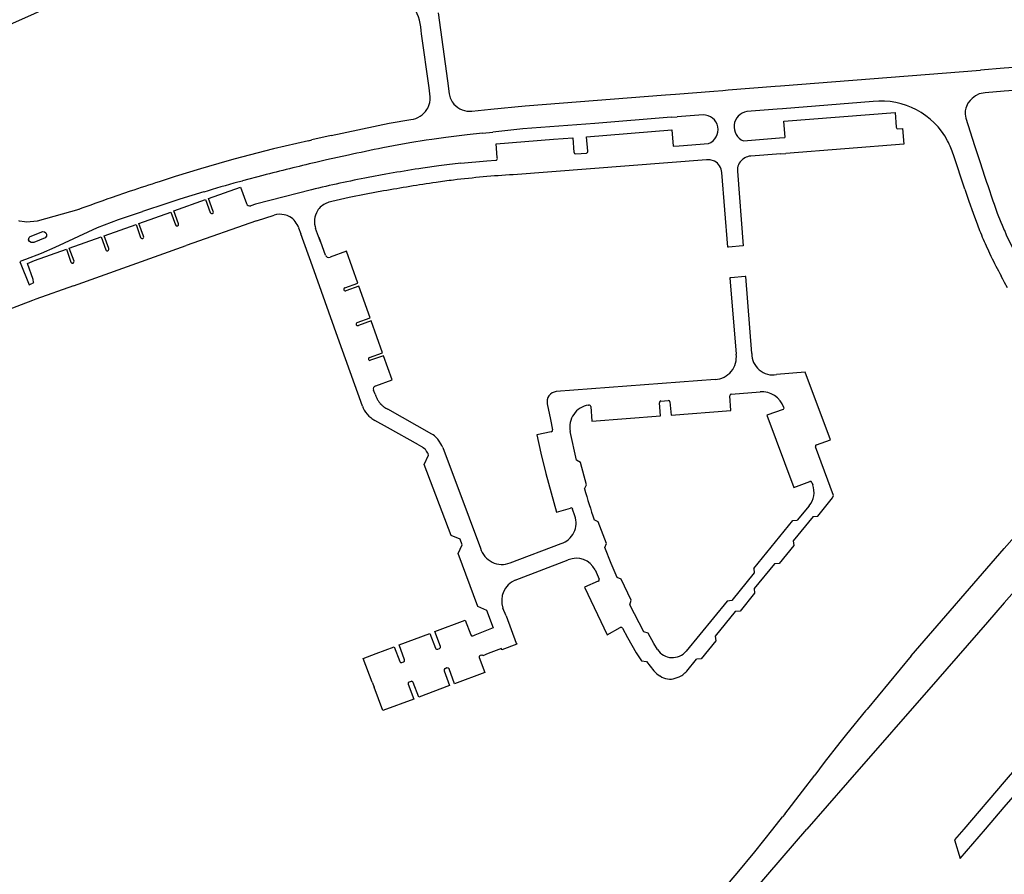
# Model space of a CAD drawing. Extents: x 148869 to 161638, y 453607 to 469810.
# Tile 973 of 1056: x 159138.19 to 159140.98, y 459870.69 to 459873.12. Entities that reach past the tile are written whole.
import ezdxf

# ---------------------------------------------------------------- set-up
doc = ezdxf.new("R2010")
doc.units = 0
doc.layers.add('LKI_V01_KANTRIJWEG', color=252, linetype='CONTINUOUS')

msp = doc.modelspace()

# ---------------------------------------------------------------- linework, layer by layer
at = {"layer": 'LKI_V01_KANTRIJWEG'}
for p, q in [((159138.4063, 459873.2116), (159138.1093, 459873.0794)), ((159138.4063, 459873.2116), (159138.1093, 459873.0794)), ((159139.3772, 459873.1355), (159139.404, 459872.9431)), ((159139.3772, 459873.1355), (159139.404, 459872.9431)), ((159139.3512, 459872.9231), (159139.3298, 459873.0762)), ((159139.3512, 459872.9231), (159139.3298, 459873.0762)), ((159141.678, 459873.0333), (159140.9831, 459872.9785)), ((159141.678, 459873.0333), (159140.9831, 459872.9785)), ((159140.3486, 459872.929), (159140.9154, 459872.9732)), ((159140.3486, 459872.929), (159140.9154, 459872.9732)), ((159140.9831, 459872.9785), (159140.9154, 459872.9732)), ((159140.9831, 459872.9785), (159140.9154, 459872.9732)), ((159139.404, 459872.9431), (159139.4087, 459872.9064)), ((159139.404, 459872.9431), (159139.4087, 459872.9064)), ((159139.3544, 459872.8978), (159139.3512, 459872.9231)), ((159139.3544, 459872.8978), (159139.3512, 459872.9231)), ((159140.0504, 459872.9055), (159140.1591, 459872.914)), ((159140.0504, 459872.9055), (159140.1591, 459872.914)), ((159140.1591, 459872.914), (159140.1842, 459872.9159)), ((159140.1591, 459872.914), (159140.1842, 459872.9159)), ((159140.1842, 459872.9159), (159140.1993, 459872.9172)), ((159140.1842, 459872.9159), (159140.1993, 459872.9172)), ((159140.1993, 459872.9172), (159140.3332, 459872.9277)), ((159140.1993, 459872.9172), (159140.3332, 459872.9277)), ((159140.3332, 459872.9277), (159140.3486, 459872.929)), ((159140.3332, 459872.9277), (159140.3486, 459872.929)), ((159141.0494, 459872.9187), (159140.9831, 459872.9132)), ((159141.0494, 459872.9187), (159140.9831, 459872.9132)), ((159140.0222, 459872.9036), (159140.0504, 459872.9055)), ((159140.0222, 459872.9036), (159140.0504, 459872.9055)), ((159140.6114, 459872.8842), (159140.3539, 459872.8636)), ((159140.6114, 459872.8842), (159140.3539, 459872.8636)), ((159139.345, 459872.862), (159139.3474, 459872.8653)), ((159139.345, 459872.862), (159139.3474, 459872.8653)), ((159139.4726, 459872.8569), (159139.5262, 459872.8625)), ((159139.4726, 459872.8569), (159139.5262, 459872.8625)), ((159140.3385, 459872.8626), (159140.2528, 459872.8559)), ((159140.3385, 459872.8626), (159140.2528, 459872.8559)), ((159140.3539, 459872.8636), (159140.3385, 459872.8626)), ((159140.3539, 459872.8636), (159140.3385, 459872.8626)), ((159140.038, 459872.8395), (159140.0547, 459872.8407)), ((159140.038, 459872.8395), (159140.0547, 459872.8407)), ((159140.1284, 459872.8465), (159140.0547, 459872.8407)), ((159140.1284, 459872.8465), (159140.0547, 459872.8407)), ((159139.5032, 459872.7947), (159139.532, 459872.7977)), ((159139.5032, 459872.7947), (159139.532, 459872.7977)), ((159139.0091, 459872.7729), (159138.9095, 459872.7496)), ((159139.0091, 459872.7729), (159138.9095, 459872.7496)), ((159139.0091, 459872.7729), (159139.0187, 459872.7752)), ((159139.0091, 459872.7729), (159139.0187, 459872.7752)), ((159139.0735, 459872.7878), (159139.0187, 459872.7752)), ((159139.0735, 459872.7878), (159139.0187, 459872.7752)), ((159139.3434, 459872.7748), (159139.2967, 459872.767)), ((159139.3434, 459872.7748), (159139.2967, 459872.767)), ((159139.3587, 459872.7768), (159139.3434, 459872.7748)), ((159139.3587, 459872.7768), (159139.3434, 459872.7748)), ((159139.3984, 459872.782), (159139.3587, 459872.7768)), ((159139.3984, 459872.782), (159139.3587, 459872.7768)), ((159139.4137, 459872.7839), (159139.3984, 459872.782)), ((159139.4137, 459872.7839), (159139.3984, 459872.782)), ((159140.2433, 459872.7724), (159140.3451, 459872.7807)), ((159140.2433, 459872.7724), (159140.3451, 459872.7807)), ((159140.3451, 459872.7807), (159140.3604, 459872.7817)), ((159140.3451, 459872.7807), (159140.3604, 459872.7817)), ((159138.9095, 459872.7496), (159138.841, 459872.7322)), ((159138.9095, 459872.7496), (159138.841, 459872.7322)), ((159139.2502, 459872.7585), (159139.2204, 459872.7526)), ((159139.2502, 459872.7585), (159139.2204, 459872.7526)), ((159139.2967, 459872.767), (159139.2502, 459872.7585)), ((159139.2967, 459872.767), (159139.2502, 459872.7585)), ((159140.0441, 459872.7573), (159140.0605, 459872.7586)), ((159140.0441, 459872.7573), (159140.0605, 459872.7586)), ((159140.0605, 459872.7586), (159140.1441, 459872.765)), ((159140.0605, 459872.7586), (159140.1441, 459872.765)), ((159140.8987, 459872.759), (159140.9133, 459872.7141)), ((159140.8987, 459872.759), (159140.9133, 459872.7141)), ((159138.7777, 459872.7149), (159138.7025, 459872.6928)), ((159138.7777, 459872.7149), (159138.7025, 459872.6928)), ((159138.801, 459872.7215), (159138.7777, 459872.7149)), ((159138.801, 459872.7215), (159138.7777, 459872.7149)), ((159138.841, 459872.7322), (159138.801, 459872.7215)), ((159138.841, 459872.7322), (159138.801, 459872.7215)), ((159139.06, 459872.7184), (159139.0304, 459872.7115)), ((159139.06, 459872.7184), (159139.0304, 459872.7115)), ((159139.1223, 459872.7321), (159139.06, 459872.7184)), ((159139.1223, 459872.7321), (159139.06, 459872.7184)), ((159139.4413, 459872.7089), (159139.5152, 459872.7159)), ((159139.4413, 459872.7089), (159139.5152, 459872.7159)), ((159139.5152, 459872.7159), (159139.5407, 459872.7178)), ((159139.5152, 459872.7159), (159139.5407, 459872.7178)), ((159139.5451, 459872.7224), (159139.5449, 459872.7254)), ((159139.5451, 459872.7224), (159139.5449, 459872.7254)), ((159139.7676, 459872.7357), (159139.7975, 459872.7378)), ((159139.7676, 459872.7357), (159139.7975, 459872.7378)), ((159140.3487, 459872.7358), (159140.2638, 459872.7292)), ((159140.3487, 459872.7358), (159140.2638, 459872.7292)), ((159140.3487, 459872.7358), (159140.3636, 459872.7371)), ((159140.3487, 459872.7358), (159140.3636, 459872.7371)), ((159140.871, 459872.6356), (159140.8386, 459872.7327)), ((159140.871, 459872.6356), (159140.8386, 459872.7327)), ((159140.9133, 459872.7141), (159140.9282, 459872.6693)), ((159140.9133, 459872.7141), (159140.9282, 459872.6693)), ((159138.7025, 459872.6928), (159138.6313, 459872.671)), ((159138.7025, 459872.6928), (159138.6313, 459872.671)), ((159139.3226, 459872.6935), (159139.3116, 459872.6919)), ((159139.3226, 459872.6935), (159139.3116, 459872.6919)), ((159139.3337, 459872.6951), (159139.3226, 459872.6935)), ((159139.3337, 459872.6951), (159139.3226, 459872.6935)), ((159139.3792, 459872.7015), (159139.3337, 459872.6951)), ((159139.3792, 459872.7015), (159139.3337, 459872.6951)), ((159139.4021, 459872.7046), (159139.3792, 459872.7015)), ((159139.4021, 459872.7046), (159139.3792, 459872.7015)), ((159139.4413, 459872.7089), (159139.4021, 459872.7046)), ((159139.4413, 459872.7089), (159139.4021, 459872.7046)), ((159140.2258, 459872.6868), (159140.2423, 459872.4748)), ((159140.2258, 459872.6868), (159140.2423, 459872.4748)), ((159138.6313, 459872.671), (159138.5859, 459872.6566)), ((159138.6313, 459872.671), (159138.5859, 459872.6566)), ((159138.8091, 459872.6559), (159138.8222, 459872.6595)), ((159138.8091, 459872.6559), (159138.8222, 459872.6595)), ((159138.8798, 459872.6746), (159138.8222, 459872.6595)), ((159138.8798, 459872.6746), (159138.8222, 459872.6595)), ((159139.2286, 459872.678), (159139.1788, 459872.6688)), ((159139.2286, 459872.678), (159139.1788, 459872.6688)), ((159140.1984, 459872.4712), (159140.1815, 459872.683)), ((159140.1984, 459872.4712), (159140.1815, 459872.683)), ((159140.9282, 459872.6693), (159140.9301, 459872.6637)), ((159140.9282, 459872.6693), (159140.9301, 459872.6637)), ((159138.5036, 459872.6295), (159138.449, 459872.6108)), ((159138.5036, 459872.6295), (159138.449, 459872.6108)), ((159138.8162, 459872.6412), (159138.8329, 459872.5944)), ((159138.8162, 459872.6412), (159138.8329, 459872.5944)), ((159139.2223, 459872.6305), (159139.1732, 459872.6214)), ((159139.2223, 459872.6305), (159139.1732, 459872.6214)), ((159140.871, 459872.6356), (159140.8824, 459872.6013)), ((159140.871, 459872.6356), (159140.8824, 459872.6013)), ((159138.6445, 459872.6069), (159138.607, 459872.595)), ((159138.6445, 459872.6069), (159138.607, 459872.595)), ((159138.627, 459872.5737), (159138.7174, 459872.6059)), ((159138.627, 459872.5737), (159138.7174, 459872.6059)), ((159138.7121, 459872.6275), (159138.6445, 459872.6069)), ((159138.7121, 459872.6275), (159138.6445, 459872.6069)), ((159138.7174, 459872.6059), (159138.7307, 459872.5692)), ((159138.7174, 459872.6059), (159138.7307, 459872.5692)), ((159139.1244, 459872.6114), (159139.0752, 459872.6009)), ((159139.1244, 459872.6114), (159139.0752, 459872.6009)), ((159139.1732, 459872.6214), (159139.1244, 459872.6114)), ((159139.1732, 459872.6214), (159139.1244, 459872.6114)), ((159140.8824, 459872.6013), (159140.8944, 459872.5671)), ((159140.8824, 459872.6013), (159140.8944, 459872.5671)), ((159138.47, 459872.5492), (159138.5383, 459872.5725)), ((159138.47, 459872.5492), (159138.5383, 459872.5725)), ((159138.607, 459872.595), (159138.5383, 459872.5725)), ((159138.607, 459872.595), (159138.5383, 459872.5725)), ((159138.6402, 459872.5371), (159138.627, 459872.5737)), ((159138.6402, 459872.5371), (159138.627, 459872.5737)), ((159140.9539, 459872.5934), (159140.9633, 459872.5677)), ((159140.9539, 459872.5934), (159140.9633, 459872.5677)), ((159138.8619, 459872.5458), (159138.6624, 459872.4752)), ((159138.8619, 459872.5458), (159138.6624, 459872.4752)), ((159138.8619, 459872.5458), (159138.9119, 459872.5616)), ((159138.8619, 459872.5458), (159138.9119, 459872.5616)), ((159140.8944, 459872.5671), (159140.9066, 459872.5342)), ((159140.8944, 459872.5671), (159140.9066, 459872.5342)), ((159140.9633, 459872.5677), (159140.9731, 459872.5422)), ((159140.9633, 459872.5677), (159140.9731, 459872.5422)), ((159138.4295, 459872.5034), (159138.52, 459872.5356)), ((159138.4295, 459872.5034), (159138.52, 459872.5356)), ((159138.52, 459872.5356), (159138.5331, 459872.4987)), ((159138.52, 459872.5356), (159138.5331, 459872.4987)), ((159138.9813, 459872.5256), (159138.9873, 459872.5087)), ((159138.9813, 459872.5256), (159138.9873, 459872.5087)), ((159139.043, 459872.4856), (159139.0295, 459872.5236)), ((159139.043, 459872.4856), (159139.0295, 459872.5236)), ((159140.9066, 459872.5342), (159140.9129, 459872.5184)), ((159140.9066, 459872.5342), (159140.9129, 459872.5184)), ((159140.9731, 459872.5422), (159140.9769, 459872.533)), ((159140.9731, 459872.5422), (159140.9769, 459872.533)), ((159140.9769, 459872.533), (159140.9831, 459872.5188)), ((159140.9769, 459872.533), (159140.9831, 459872.5188)), ((159138.4426, 459872.4667), (159138.4295, 459872.5034)), ((159138.4426, 459872.4667), (159138.4295, 459872.5034)), ((159139.0205, 459872.4173), (159138.9873, 459872.5087)), ((159139.0205, 459872.4173), (159138.9873, 459872.5087)), ((159139.0575, 459872.4485), (159139.0399, 459872.4979)), ((159139.0575, 459872.4485), (159139.0399, 459872.4979)), ((159138.3423, 459872.3612), (159138.6624, 459872.4752)), ((159138.3423, 459872.3612), (159138.6624, 459872.4752)), ((159140.2003, 459872.4714), (159140.1984, 459872.4712)), ((159140.2003, 459872.4714), (159140.1984, 459872.4712)), ((159140.2409, 459872.4747), (159140.2003, 459872.4714)), ((159140.2409, 459872.4747), (159140.2003, 459872.4714)), ((159140.2423, 459872.4748), (159140.2409, 459872.4747)), ((159140.2423, 459872.4748), (159140.2409, 459872.4747)), ((159140.934, 459872.4686), (159140.9449, 459872.445)), ((159140.934, 459872.4686), (159140.9449, 459872.445)), ((159138.1916, 459872.4278), (159138.2167, 459872.3644)), ((159138.1916, 459872.4278), (159138.2167, 459872.3644)), ((159139.0929, 459872.2142), (159139.0205, 459872.4173)), ((159139.0929, 459872.2142), (159139.0205, 459872.4173)), ((159140.2071, 459872.3843), (159140.2048, 459872.3841)), ((159140.2071, 459872.3843), (159140.2048, 459872.3841)), ((159140.2048, 459872.3841), (159140.2223, 459872.1677)), ((159140.2048, 459872.3841), (159140.2223, 459872.1677)), ((159140.2478, 459872.3875), (159140.2071, 459872.3843)), ((159140.2478, 459872.3875), (159140.2071, 459872.3843)), ((159140.2494, 459872.3876), (159140.2478, 459872.3875)), ((159140.2494, 459872.3876), (159140.2478, 459872.3875)), ((159140.2665, 459872.1692), (159140.2494, 459872.3876)), ((159140.2665, 459872.1692), (159140.2494, 459872.3876)), ((159140.9737, 459872.3896), (159140.9782, 459872.381)), ((159140.9737, 459872.3896), (159140.9782, 459872.381)), ((159140.9782, 459872.381), (159140.9831, 459872.3718)), ((159140.9782, 459872.381), (159140.9831, 459872.3718)), ((159138.2167, 459872.3644), (159138.2223, 459872.3666)), ((159138.2167, 459872.3644), (159138.2223, 459872.3666)), ((159138.2223, 459872.3666), (159138.2274, 459872.3685)), ((159138.2223, 459872.3666), (159138.2274, 459872.3685)), ((159138.229, 459872.3719), (159138.2274, 459872.3685)), ((159138.229, 459872.3719), (159138.2274, 459872.3685)), ((159138.3423, 459872.3612), (159138.2361, 459872.3233)), ((159138.3423, 459872.3612), (159138.2361, 459872.3233)), ((159140.9831, 459872.3718), (159140.9911, 459872.3569)), ((159140.9831, 459872.3718), (159140.9911, 459872.3569)), ((159138.2361, 459872.3233), (159138.2262, 459872.32)), ((159138.2361, 459872.3233), (159138.2262, 459872.32)), ((159139.1621, 459872.0194), (159139.0929, 459872.2142)), ((159139.1621, 459872.0194), (159139.0929, 459872.2142)), ((159140.1628, 459872.0957), (159139.712, 459872.061)), ((159140.1628, 459872.0957), (159139.712, 459872.061)), ((159139.1981, 459872.0536), (159139.1938, 459872.0649)), ((159139.1981, 459872.0536), (159139.1938, 459872.0649)), ((159139.1981, 459872.0536), (159139.2001, 459872.0477)), ((159139.1981, 459872.0536), (159139.2001, 459872.0477)), ((159139.2001, 459872.0477), (159139.2028, 459872.0421)), ((159139.2001, 459872.0477), (159139.2028, 459872.0421)), ((159140.2085, 459872.0542), (159140.2902, 459872.0607)), ((159140.2085, 459872.0542), (159140.2902, 459872.0607)), ((159139.1621, 459872.0194), (159139.1645, 459872.0137)), ((159139.1621, 459872.0194), (159139.1645, 459872.0137)), ((159139.1645, 459872.0137), (159139.1675, 459872.0083)), ((159139.1645, 459872.0137), (159139.1675, 459872.0083)), ((159139.2126, 459872.0277), (159139.2159, 459872.0243)), ((159139.2126, 459872.0277), (159139.2159, 459872.0243)), ((159139.2232, 459872.0181), (159139.2287, 459872.0143)), ((159139.2232, 459872.0181), (159139.2287, 459872.0143)), ((159139.2287, 459872.0143), (159139.2345, 459872.0109)), ((159139.2287, 459872.0143), (159139.2345, 459872.0109)), ((159139.6865, 459872.0261), (159139.6956, 459871.9816)), ((159139.6865, 459872.0261), (159139.6956, 459871.9816)), ((159139.8031, 459872.0229), (159139.8048, 459872.023)), ((159139.8031, 459872.0229), (159139.8048, 459872.023)), ((159140.0089, 459872.0344), (159140.0298, 459872.036)), ((159140.0089, 459872.0344), (159140.0298, 459872.036)), ((159139.1675, 459872.0083), (159139.1713, 459872.0025)), ((159139.1675, 459872.0083), (159139.1713, 459872.0025)), ((159139.1713, 459872.0025), (159139.1756, 459871.9971)), ((159139.1713, 459872.0025), (159139.1756, 459871.9971)), ((159139.1756, 459871.9971), (159139.1806, 459871.9918)), ((159139.1756, 459871.9971), (159139.1806, 459871.9918)), ((159139.1806, 459871.9918), (159139.1857, 459871.9873)), ((159139.1806, 459871.9918), (159139.1857, 459871.9873)), ((159139.3588, 459871.9405), (159139.2345, 459872.0109)), ((159139.3588, 459871.9405), (159139.2345, 459872.0109)), ((159139.1915, 459871.983), (159139.1978, 459871.9792)), ((159139.1915, 459871.983), (159139.1978, 459871.9792)), ((159139.233, 459871.9592), (159139.1978, 459871.9792)), ((159139.233, 459871.9592), (159139.1978, 459871.9792)), ((159139.3212, 459871.9096), (159139.233, 459871.9592)), ((159139.3212, 459871.9096), (159139.233, 459871.9592)), ((159139.6956, 459871.9816), (159139.7017, 459871.9522)), ((159139.6956, 459871.9816), (159139.7017, 459871.9522)), ((159139.3627, 459871.938), (159139.3588, 459871.9405)), ((159139.3627, 459871.938), (159139.3588, 459871.9405)), ((159139.3664, 459871.9352), (159139.3627, 459871.938)), ((159139.3664, 459871.9352), (159139.3627, 459871.938)), ((159139.3727, 459871.9295), (159139.3664, 459871.9352)), ((159139.3727, 459871.9295), (159139.3664, 459871.9352)), ((159139.3212, 459871.9096), (159139.3314, 459871.904)), ((159139.3212, 459871.9096), (159139.3314, 459871.904)), ((159139.3349, 459871.9017), (159139.3314, 459871.904)), ((159139.3349, 459871.9017), (159139.3314, 459871.904)), ((159139.3762, 459871.9258), (159139.3727, 459871.9295)), ((159139.3762, 459871.9258), (159139.3727, 459871.9295)), ((159139.38, 459871.9209), (159139.3762, 459871.9258)), ((159139.38, 459871.9209), (159139.3762, 459871.9258)), ((159139.385, 459871.9131), (159139.38, 459871.9209)), ((159139.385, 459871.9131), (159139.38, 459871.9209)), ((159139.3878, 459871.9077), (159139.385, 459871.9131)), ((159139.3878, 459871.9077), (159139.385, 459871.9131)), ((159139.3901, 459871.9021), (159139.3878, 459871.9077)), ((159139.3901, 459871.9021), (159139.3878, 459871.9077)), ((159139.3901, 459871.9021), (159139.4652, 459871.703)), ((159139.3901, 459871.9021), (159139.4652, 459871.703)), ((159139.3383, 459871.899), (159139.3349, 459871.9017)), ((159139.3383, 459871.899), (159139.3349, 459871.9017)), ((159139.3409, 459871.8964), (159139.3383, 459871.899)), ((159139.3409, 459871.8964), (159139.3383, 459871.899)), ((159139.3433, 459871.8935), (159139.3409, 459871.8964)), ((159139.3433, 459871.8935), (159139.3409, 459871.8964)), ((159139.3433, 459871.8935), (159139.3439, 459871.8925)), ((159139.3433, 459871.8935), (159139.3439, 459871.8925)), ((159139.3473, 459871.8867), (159139.3439, 459871.8925)), ((159139.3473, 459871.8867), (159139.3439, 459871.8925)), ((159139.3473, 459871.8867), (159139.3485, 459871.8841)), ((159139.3473, 459871.8867), (159139.3485, 459871.8841)), ((159139.3496, 459871.8811), (159139.3485, 459871.8841)), ((159139.3496, 459871.8811), (159139.3485, 459871.8841)), ((159140.4375, 459871.8031), (159140.44, 459871.7966)), ((159140.4375, 459871.8031), (159140.44, 459871.7966)), ((159140.4293, 459871.7368), (159140.3958, 459871.6961)), ((159140.4293, 459871.7368), (159140.3958, 459871.6961)), ((159139.7646, 459871.7085), (159139.7586, 459871.7277)), ((159139.7646, 459871.7085), (159139.7586, 459871.7277)), ((159140.4407, 459871.7068), (159140.3843, 459871.6377)), ((159140.4407, 459871.7068), (159140.3843, 459871.6377)), ((159140.4407, 459871.7068), (159140.4542, 459871.708)), ((159140.4407, 459871.7068), (159140.4542, 459871.708)), ((159139.4652, 459871.703), (159139.4973, 459871.6166)), ((159139.4652, 459871.703), (159139.4973, 459871.6166)), ((159139.5813, 459871.5752), (159139.7262, 459871.6299)), ((159139.5813, 459871.5752), (159139.7262, 459871.6299)), ((159139.4897, 459871.4512), (159139.4334, 459871.6013)), ((159139.4897, 459871.4512), (159139.4334, 459871.6013)), ((159140.7187, 459871.311), (159140.9831, 459871.6156)), ((159140.7187, 459871.311), (159140.9831, 459871.6156)), ((159139.5952, 459871.5265), (159139.7461, 459871.5836)), ((159139.5952, 459871.5265), (159139.7461, 459871.5836)), ((159139.8224, 459871.5553), (159139.8337, 459871.529)), ((159139.8224, 459871.5553), (159139.8337, 459871.529)), ((159141.0638, 459871.554), (159140.9831, 459871.4615)), ((159141.0638, 459871.554), (159140.9831, 459871.4615)), ((159140.1969, 459871.4667), (159140.0808, 459871.3247)), ((159140.1969, 459871.4667), (159140.0808, 459871.3247)), ((159140.9831, 459871.4615), (159140.9356, 459871.4073)), ((159140.9831, 459871.4615), (159140.9356, 459871.4073)), ((159139.5155, 459871.4398), (159139.4897, 459871.4512)), ((159139.5155, 459871.4398), (159139.4897, 459871.4512)), ((159139.5342, 459871.3901), (159139.5155, 459871.4398)), ((159139.5342, 459871.3901), (159139.5155, 459871.4398)), ((159139.5696, 459871.4245), (159139.5607, 459871.447)), ((159139.5696, 459871.4245), (159139.5607, 459871.447)), ((159139.5696, 459871.4245), (159139.5987, 459871.3477)), ((159139.5696, 459871.4245), (159139.5987, 459871.3477)), ((159139.3837, 459871.3383), (159139.3676, 459871.3805)), ((159139.3837, 459871.3383), (159139.3676, 459871.3805)), ((159139.4819, 459871.3708), (159139.4963, 459871.3768)), ((159139.4819, 459871.3708), (159139.4963, 459871.3768)), ((159139.4963, 459871.3768), (159139.5337, 459871.3914)), ((159139.4963, 459871.3768), (159139.5337, 459871.3914)), ((159139.4754, 459871.368), (159139.4778, 459871.3689)), ((159139.4754, 459871.368), (159139.4778, 459871.3689)), ((159139.4778, 459871.3689), (159139.4819, 459871.3708)), ((159139.4778, 459871.3689), (159139.4819, 459871.3708)), ((159139.5998, 459871.3447), (159139.5575, 459871.3285)), ((159139.5998, 459871.3447), (159139.5575, 459871.3285)), ((159139.5987, 459871.3477), (159139.5998, 459871.3447)), ((159139.5987, 459871.3477), (159139.5998, 459871.3447)), ((159139.2819, 459871.3001), (159139.2661, 459871.3422)), ((159139.2819, 459871.3001), (159139.2661, 459871.3422)), ((159139.3758, 459871.3307), (159139.3809, 459871.3324)), ((159139.3758, 459871.3307), (159139.3809, 459871.3324)), ((159139.5189, 459871.3175), (159139.5041, 459871.3118)), ((159139.5189, 459871.3175), (159139.5041, 459871.3118)), ((159139.5563, 459871.3319), (159139.5189, 459871.3175)), ((159139.5563, 459871.3319), (159139.5189, 459871.3175)), ((159139.5575, 459871.3285), (159139.5563, 459871.3319)), ((159139.5575, 459871.3285), (159139.5563, 459871.3319)), ((159139.274, 459871.2925), (159139.2789, 459871.2942)), ((159139.274, 459871.2925), (159139.2789, 459871.2942)), ((159139.4938, 459871.3065), (159139.5096, 459871.2642)), ((159139.4938, 459871.3065), (159139.5096, 459871.2642)), ((159139.4991, 459871.3134), (159139.4964, 459871.3123)), ((159139.4991, 459871.3134), (159139.4964, 459871.3123)), ((159139.5034, 459871.3136), (159139.4995, 459871.312)), ((159139.5034, 459871.3136), (159139.4995, 459871.312)), ((159139.5034, 459871.3136), (159139.5041, 459871.3118)), ((159139.5034, 459871.3136), (159139.5041, 459871.3118)), ((159140.0825, 459871.2682), (159140.11, 459871.3018)), ((159140.0825, 459871.2682), (159140.11, 459871.3018)), ((159140.7187, 459871.311), (159140.6563, 459871.2358)), ((159140.7187, 459871.311), (159140.6563, 459871.2358)), ((159139.402, 459871.277), (159139.3968, 459871.2749)), ((159139.402, 459871.277), (159139.3968, 459871.2749)), ((159139.1895, 459871.237), (159139.1952, 459871.222)), ((159139.1895, 459871.237), (159139.1952, 459871.222)), ((159139.3003, 459871.2388), (159139.2949, 459871.2368)), ((159139.3003, 459871.2388), (159139.2949, 459871.2368)), ((159140.0059, 459871.2547), (159140.0067, 459871.2542)), ((159140.0059, 459871.2547), (159140.0067, 459871.2542)), ((159140.0497, 459871.2478), (159140.0576, 459871.2506)), ((159140.0497, 459871.2478), (159140.0576, 459871.2506)), ((159140.6563, 459871.2358), (159140.5941, 459871.1604)), ((159140.6563, 459871.2358), (159140.5941, 459871.1604)), ((159140.5897, 459871.155), (159140.5356, 459871.0889)), ((159140.5897, 459871.155), (159140.5356, 459871.0889)), ((159140.5941, 459871.1604), (159140.5897, 459871.155)), ((159140.5941, 459871.1604), (159140.5897, 459871.155)), ((159141.1494, 459871.1486), (159140.9831, 459870.9538)), ((159141.1494, 459871.1486), (159140.9831, 459870.9538)), ((159140.5166, 459871.065), (159140.4725, 459871.0085)), ((159140.5166, 459871.065), (159140.4725, 459871.0085)), ((159140.5356, 459871.0889), (159140.5166, 459871.065)), ((159140.5356, 459871.0889), (159140.5166, 459871.065)), ((159140.9831, 459870.8821), (159141.1474, 459871.0736)), ((159140.9831, 459870.8821), (159141.1474, 459871.0736)), ((159140.4725, 459871.0085), (159140.4454, 459870.9732)), ((159140.4725, 459871.0085), (159140.4454, 459870.9732)), ((159140.4106, 459870.9274), (159140.4454, 459870.9732)), ((159140.4106, 459870.9274), (159140.4454, 459870.9732)), ((159140.5381, 459870.9521), (159140.423, 459870.8195)), ((159140.5381, 459870.9521), (159140.423, 459870.8195)), ((159140.9831, 459870.9538), (159140.8683, 459870.8195)), ((159140.9831, 459870.9538), (159140.8683, 459870.8195)), ((159140.3605, 459870.8624), (159140.4106, 459870.9274)), ((159140.3605, 459870.8624), (159140.4106, 459870.9274)), ((159140.9293, 459870.8195), (159140.9831, 459870.8821)), ((159140.9293, 459870.8195), (159140.9831, 459870.8821)), ((159140.3267, 459870.8195), (159140.3543, 459870.8545)), ((159140.3267, 459870.8195), (159140.3543, 459870.8545)), ((159140.3605, 459870.8624), (159140.3543, 459870.8545)), ((159140.3605, 459870.8624), (159140.3543, 459870.8545)), ((159140.8683, 459870.8195), (159140.842, 459870.7892)), ((159140.8683, 459870.8195), (159140.842, 459870.7892)), ((159140.8578, 459870.7361), (159140.9293, 459870.8195)), ((159140.8578, 459870.7361), (159140.9293, 459870.8195)), ((159140.842, 459870.7892), (159140.8578, 459870.7361)), ((159140.842, 459870.7892), (159140.8578, 459870.7361))]:
    msp.add_line(p, q, dxfattribs=at)
for points in [[(159140.9831, 459872.9132), (159140.9288, 459872.9087), (159140.9121, 459872.9059), (159140.9017, 459872.9007), (159140.8923, 459872.8931), (159140.8861, 459872.8867), (159140.8799, 459872.8791), (159140.874, 459872.8654), (159140.8723, 459872.8578), (159140.8722, 459872.8482), (159140.8735, 459872.8367), (159140.8987, 459872.759)], [(159140.9831, 459872.9132), (159140.9288, 459872.9087), (159140.9121, 459872.9059), (159140.9017, 459872.9007), (159140.8923, 459872.8931), (159140.8861, 459872.8867), (159140.8799, 459872.8791), (159140.874, 459872.8654), (159140.8723, 459872.8578), (159140.8722, 459872.8482), (159140.8735, 459872.8367), (159140.8987, 459872.759)], [(159139.5262, 459872.8625), (159139.6243, 459872.8721), (159140.0222, 459872.9036)], [(159139.5262, 459872.8625), (159139.6243, 459872.8721), (159140.0222, 459872.9036)], [(159140.3614, 459872.7819), (159140.3579, 459872.828), (159140.6731, 459872.853), (159140.6761, 459872.8111)], [(159140.3614, 459872.7819), (159140.3579, 459872.828), (159140.6731, 459872.853), (159140.6761, 459872.8111)], [(159139.0735, 459872.7878), (159139.238, 459872.8224), (159139.2998, 459872.8331)], [(159139.0735, 459872.7878), (159139.238, 459872.8224), (159139.2998, 459872.8331)], [(159140.038, 459872.8395), (159139.8216, 459872.8222), (159139.617, 459872.8065), (159139.532, 459872.7977)], [(159140.038, 459872.8395), (159139.8216, 459872.8222), (159139.617, 459872.8065), (159139.532, 459872.7977)], [(159139.8016, 459872.743), (159139.7982, 459872.7844), (159140.0404, 459872.8038), (159140.0441, 459872.7573)], [(159139.8016, 459872.743), (159139.7982, 459872.7844), (159140.0404, 459872.8038), (159140.0441, 459872.7573)], [(159140.6811, 459872.807), (159140.6939, 459872.808), (159140.6976, 459872.7635), (159140.3636, 459872.7371)], [(159140.6811, 459872.807), (159140.6939, 459872.808), (159140.6976, 459872.7635), (159140.3636, 459872.7371)], [(159139.5032, 459872.7947), (159139.4598, 459872.7898), (159139.4137, 459872.7839)], [(159139.5032, 459872.7947), (159139.4598, 459872.7898), (159139.4137, 459872.7839)], [(159139.5449, 459872.7254), (159139.5412, 459872.7643), (159139.7042, 459872.7775), (159139.7592, 459872.7815), (159139.7624, 459872.7395)], [(159139.5449, 459872.7254), (159139.5412, 459872.7643), (159139.7042, 459872.7775), (159139.7592, 459872.7815), (159139.7624, 459872.7395)], [(159140.161, 459872.7148), (159140.149, 459872.7189), (159140.138, 459872.7192), (159139.5896, 459872.6765)], [(159140.161, 459872.7148), (159140.149, 459872.7189), (159140.138, 459872.7192), (159139.5896, 459872.6765)], [(159138.7391, 459872.5723), (159138.7257, 459872.6089), (159138.8162, 459872.6412)], [(159138.7391, 459872.5723), (159138.7257, 459872.6089), (159138.8162, 459872.6412)], [(159139.0179, 459872.6339), (159138.8993, 459872.6037), (159138.8585, 459872.5925), (159138.8454, 459872.5882)], [(159139.0179, 459872.6339), (159138.8993, 459872.6037), (159138.8585, 459872.5925), (159138.8454, 459872.5882)], [(159138.3573, 459872.5781), (159138.2393, 459872.5449), (159138.2102, 459872.5421), (159138.2034, 459872.5428)], [(159138.3573, 459872.5781), (159138.2393, 459872.5449), (159138.2102, 459872.5421), (159138.2034, 459872.5428)], [(159138.2034, 459872.5428), (159138.1898, 459872.5445), (159138.1879, 459872.5453)], [(159138.2034, 459872.5428), (159138.1898, 459872.5445), (159138.1879, 459872.5453)], [(159138.2077, 459872.4371), (159138.2522, 459872.4539), (159138.2907, 459872.4705), (159138.4103, 459872.5267), (159138.47, 459872.5492)], [(159138.2077, 459872.4371), (159138.2522, 459872.4539), (159138.2907, 459872.4705), (159138.4103, 459872.5267), (159138.47, 459872.5492)], [(159138.5415, 459872.5019), (159138.5283, 459872.5385), (159138.6187, 459872.5707), (159138.6318, 459872.5339)], [(159138.5415, 459872.5019), (159138.5283, 459872.5385), (159138.6187, 459872.5707), (159138.6318, 459872.5339)], [(159138.2299, 459872.4842), (159138.2227, 459872.484), (159138.2174, 459872.487), (159138.2153, 459872.492), (159138.2166, 459872.4979), (159138.2196, 459872.5016), (159138.2557, 459872.5154), (159138.2601, 459872.5141), (159138.2638, 459872.5114), (159138.266, 459872.5079), (159138.2659, 459872.502), (159138.2627, 459872.4977), (159138.2299, 459872.4842)], [(159138.2299, 459872.4842), (159138.2227, 459872.484), (159138.2174, 459872.487), (159138.2153, 459872.492), (159138.2166, 459872.4979), (159138.2196, 459872.5016), (159138.2557, 459872.5154), (159138.2601, 459872.5141), (159138.2638, 459872.5114), (159138.266, 459872.5079), (159138.2659, 459872.502), (159138.2627, 459872.4977), (159138.2299, 459872.4842)], [(159138.3441, 459872.4314), (159138.3307, 459872.4681), (159138.4211, 459872.5005), (159138.4342, 459872.4636)], [(159138.3441, 459872.4314), (159138.3307, 459872.4681), (159138.4211, 459872.5005), (159138.4342, 459872.4636)], [(159138.232, 459872.4329), (159138.3224, 459872.4652), (159138.3355, 459872.4284)], [(159138.232, 459872.4329), (159138.3224, 459872.4652), (159138.3355, 459872.4284)], [(159138.1916, 459872.4278), (159138.1924, 459872.4302), (159138.1941, 459872.432), (159138.2077, 459872.4371)], [(159138.1916, 459872.4278), (159138.1924, 459872.4302), (159138.1941, 459872.432), (159138.2077, 459872.4371)], [(159138.229, 459872.3719), (159138.2284, 459872.3788), (159138.2121, 459872.4246), (159138.232, 459872.4329)], [(159138.229, 459872.3719), (159138.2284, 459872.3788), (159138.2121, 459872.4246), (159138.232, 459872.4329)], [(159139.1124, 459872.3557), (159139.1491, 459872.3688), (159139.1166, 459872.4592), (159139.0704, 459872.4425)], [(159139.1124, 459872.3557), (159139.1491, 459872.3688), (159139.1166, 459872.4592), (159139.0704, 459872.4425)], [(159139.1471, 459872.2568), (159139.1844, 459872.2701), (159139.152, 459872.3605), (159139.1153, 459872.3472)], [(159139.1471, 459872.2568), (159139.1844, 459872.2701), (159139.152, 459872.3605), (159139.1153, 459872.3472)], [(159138.2262, 459872.32), (159138.1493, 459872.2906), (159137.6416, 459872.0931)], [(159138.2262, 459872.32), (159138.1493, 459872.2906), (159137.6416, 459872.0931)], [(159139.1826, 459872.1582), (159139.2194, 459872.1714), (159139.1872, 459872.2619), (159139.1507, 459872.2487)], [(159139.1826, 459872.1582), (159139.2194, 459872.1714), (159139.1872, 459872.2619), (159139.1507, 459872.2487)], [(159139.1998, 459872.0777), (159139.2467, 459872.0948), (159139.2224, 459872.163), (159139.1855, 459872.1499)], [(159139.1998, 459872.0777), (159139.2467, 459872.0948), (159139.2224, 459872.163), (159139.1855, 459872.1499)], [(159140.4504, 459871.9101), (159140.4896, 459871.9245), (159140.4183, 459872.1159), (159140.3373, 459872.1093)], [(159140.4504, 459871.9101), (159140.4896, 459871.9245), (159140.4183, 459872.1159), (159140.3373, 459872.1093)], [(159140.0346, 459872.0318), (159140.0376, 459871.9941), (159140.2077, 459872.0076), (159140.2044, 459872.0495)], [(159140.0346, 459872.0318), (159140.0376, 459871.9941), (159140.2077, 459872.0076), (159140.2044, 459872.0495)], [(159139.8098, 459872.0192), (159139.8132, 459871.9771), (159140.0076, 459871.9921), (159140.0047, 459872.0295)], [(159139.8098, 459872.0192), (159139.8132, 459871.9771), (159140.0076, 459871.9921), (159140.0047, 459872.0295)], [(159140.3555, 459872.0106), (159140.3092, 459871.994), (159140.3856, 459871.7893), (159140.4317, 459871.8058)], [(159140.3555, 459872.0106), (159140.3092, 459871.994), (159140.3856, 459871.7893), (159140.4317, 459871.8058)], [(159139.6981, 459871.9466), (159139.6571, 459871.9386), (159139.6684, 459871.8865), (159139.6825, 459871.8283), (159139.713, 459871.719), (159139.7529, 459871.7308)], [(159139.6981, 459871.9466), (159139.6571, 459871.9386), (159139.6684, 459871.8865), (159139.6825, 459871.8283), (159139.713, 459871.719), (159139.7529, 459871.7308)], [(159139.7919, 459871.7856), (159139.7983, 459871.797), (159139.7808, 459871.8603), (159139.7694, 459871.8665), (159139.7517, 459871.9482)], [(159139.7919, 459871.7856), (159139.7983, 459871.797), (159139.7808, 459871.8603), (159139.7694, 459871.8665), (159139.7517, 459871.9482)], [(159140.4542, 459871.708), (159140.4961, 459871.7596), (159140.4984, 459871.7666), (159140.4478, 459871.9045)], [(159140.4542, 459871.708), (159140.4961, 459871.7596), (159140.4984, 459871.7666), (159140.4478, 459871.9045)], [(159140.9831, 459871.6156), (159141.1284, 459871.7808), (159141.1983, 459871.8589), (159141.2391, 459871.9058)], [(159140.9831, 459871.6156), (159141.1284, 459871.7808), (159141.1983, 459871.8589), (159141.2391, 459871.9058)], [(159139.4334, 459871.6013), (159139.4451, 459871.6267), (159139.4395, 459871.642), (159139.4138, 459871.6531), (159139.3377, 459871.8546), (159139.3496, 459871.8811)], [(159139.4334, 459871.6013), (159139.4451, 459871.6267), (159139.4395, 459871.642), (159139.4138, 459871.6531), (159139.3377, 459871.8546), (159139.3496, 459871.8811)], [(159139.8966, 459871.5288), (159139.8845, 459871.5334), (159139.8675, 459871.573), (159139.8495, 459871.6184), (159139.8549, 459871.63), (159139.8312, 459871.6913), (159139.8196, 459871.6972)], [(159139.8966, 459871.5288), (159139.8845, 459871.5334), (159139.8675, 459871.573), (159139.8495, 459871.6184), (159139.8549, 459871.63), (159139.8312, 459871.6913), (159139.8196, 459871.6972)], [(159140.2721, 459871.5588), (159140.383, 459871.6949), (159140.3958, 459871.6961)], [(159140.2721, 459871.5588), (159140.383, 459871.6949), (159140.3958, 459871.6961)], [(159140.3843, 459871.6377), (159140.3859, 459871.6247), (159140.3441, 459871.5737), (159140.331, 459871.5724)], [(159140.3843, 459871.6377), (159140.3859, 459871.6247), (159140.3441, 459871.5737), (159140.331, 459871.5724)], [(159140.331, 459871.5724), (159140.2733, 459871.502), (159140.2749, 459871.4891)], [(159140.331, 459871.5724), (159140.2733, 459871.502), (159140.2749, 459871.4891)], [(159140.2721, 459871.5588), (159140.2733, 459871.5465), (159140.2097, 459871.4682), (159140.1969, 459871.4667)], [(159140.2721, 459871.5588), (159140.2733, 459871.5465), (159140.2097, 459871.4682), (159140.1969, 459871.4667)], [(159139.8314, 459871.523), (159139.7921, 459871.5058), (159139.8568, 459871.371), (159139.8937, 459871.3917)], [(159139.8314, 459871.523), (159139.7921, 459871.5058), (159139.8568, 459871.371), (159139.8937, 459871.3917)], [(159139.9991, 459871.3292), (159139.9886, 459871.3466), (159139.9731, 459871.3754), (159139.9604, 459871.3791), (159139.9208, 459871.4558), (159139.9249, 459871.4693), (159139.8966, 459871.5288)], [(159139.9991, 459871.3292), (159139.9886, 459871.3466), (159139.9731, 459871.3754), (159139.9604, 459871.3791), (159139.9208, 459871.4558), (159139.9249, 459871.4693), (159139.8966, 459871.5288)], [(159140.2749, 459871.4891), (159140.2336, 459871.4379), (159140.22, 459871.4368), (159140.1631, 459871.3671), (159140.1647, 459871.3543), (159140.1235, 459871.3033), (159140.11, 459871.3018)], [(159140.2749, 459871.4891), (159140.2336, 459871.4379), (159140.22, 459871.4368), (159140.1631, 459871.3671), (159140.1647, 459871.3543), (159140.1235, 459871.3033), (159140.11, 459871.3018)], [(159139.3676, 459871.3805), (159139.4536, 459871.4126), (159139.4694, 459871.3705)], [(159139.3676, 459871.3805), (159139.4536, 459871.4126), (159139.4694, 459871.3705)], [(159140.9356, 459871.4073), (159140.7946, 459871.2448), (159140.5381, 459870.9521)], [(159140.9356, 459871.4073), (159140.7946, 459871.2448), (159140.5381, 459870.9521)], [(159139.2661, 459871.3422), (159139.3539, 459871.3751), (159139.3698, 459871.333)], [(159139.2661, 459871.3422), (159139.3539, 459871.3751), (159139.3698, 459871.333)], [(159139.9001, 459871.3901), (159139.914, 459871.3633), (159139.9392, 459871.3197), (159139.9536, 459871.2972), (159139.9683, 459871.2956), (159139.9892, 459871.2692)], [(159139.9001, 459871.3901), (159139.914, 459871.3633), (159139.9392, 459871.3197), (159139.9536, 459871.2972), (159139.9683, 459871.2956), (159139.9892, 459871.2692)], [(159139.1895, 459871.237), (159139.1645, 459871.3042), (159139.2016, 459871.3181)], [(159139.1895, 459871.237), (159139.1645, 459871.3042), (159139.2016, 459871.3181)], [(159139.2016, 459871.3181), (159139.2521, 459871.337), (159139.2679, 459871.295)], [(159139.2016, 459871.3181), (159139.2521, 459871.337), (159139.2679, 459871.295)], [(159139.3942, 459871.2691), (159139.4097, 459871.2269), (159139.3218, 459871.1939), (159139.306, 459871.2361)], [(159139.3942, 459871.2691), (159139.4097, 459871.2269), (159139.3218, 459871.1939), (159139.306, 459871.2361)], [(159139.5096, 459871.2642), (159139.4235, 459871.2321), (159139.408, 459871.2744)], [(159139.5096, 459871.2642), (159139.4235, 459871.2321), (159139.408, 459871.2744)], [(159139.292, 459871.2311), (159139.3078, 459871.1887), (159139.2201, 459871.1558), (159139.1952, 459871.222)], [(159139.292, 459871.2311), (159139.3078, 459871.1887), (159139.2201, 459871.1558), (159139.1952, 459871.222)], [(159138.4935, 459868.6164), (159138.6926, 459868.8641), (159138.8221, 459869.0227), (159138.9684, 459869.1994), (159139.7083, 459870.0869), (159139.8337, 459870.2361), (159139.9722, 459870.3988), (159140.159, 459870.6171), (159140.2251, 459870.6951), (159140.2751, 459870.755), (159140.3267, 459870.8195)], [(159138.4935, 459868.6164), (159138.6926, 459868.8641), (159138.8221, 459869.0227), (159138.9684, 459869.1994), (159139.7083, 459870.0869), (159139.8337, 459870.2361), (159139.9722, 459870.3988), (159140.159, 459870.6171), (159140.2251, 459870.6951), (159140.2751, 459870.755), (159140.3267, 459870.8195)], [(159140.0295, 459870.3629), (159140.1431, 459870.4954), (159140.2772, 459870.6498), (159140.423, 459870.8195)], [(159140.0295, 459870.3629), (159140.1431, 459870.4954), (159140.2772, 459870.6498), (159140.423, 459870.8195)]]:
    msp.add_lwpolyline(points, dxfattribs=at)
for centre, radius, start, end in [((159139.15, 459873.0687), 0.1799, 2.3735, 52.078), ((159139.15, 459873.0687), 0.1799, 2.3735, 52.078), ((159139.3016, 459872.8922), 0.0531, 329.5507, 6.0165), ((159139.3016, 459872.8922), 0.0531, 329.5507, 6.0165), ((159139.4655, 459872.9137), 0.0573, 187.3133, 220.4657), ((159139.4655, 459872.9137), 0.0573, 187.3133, 220.4657), ((159140.6342, 459872.6723), 0.2131, 28.0437, 96.1545), ((159140.6342, 459872.6723), 0.2131, 28.0437, 96.1545), ((159139.2925, 459872.8943), 0.0617, 276.8138, 328.3743), ((159139.2925, 459872.8943), 0.0617, 276.8138, 328.3743), ((159139.4663, 459872.9159), 0.0593, 221.5493, 276.0971), ((159139.4663, 459872.9159), 0.0593, 221.5493, 276.0971), ((159140.2603, 459872.8128), 0.0438, 99.8263, 247.1921), ((159140.2603, 459872.8128), 0.0438, 99.8263, 247.1921), ((159140.1288, 459872.8043), 0.0422, 291.2554, 90.5521), ((159140.1288, 459872.8043), 0.0422, 291.2554, 90.5521), ((159140.6808, 459872.8117), 0.00473, 187.6249, 273.8088), ((159140.6808, 459872.8117), 0.00473, 187.6249, 273.8088), ((159140.6345, 459872.6724), 0.2128, 16.4602, 28.0625), ((159140.6345, 459872.6724), 0.2128, 16.4602, 28.0625), ((159141.0461, 459863.7795), 9.157, 101.50049, 102.12792), ((159141.0461, 459863.7795), 9.157, 101.50049, 102.12792), ((159139.797, 459872.7424), 0.00461, 275.821, 7.563), ((159139.797, 459872.7424), 0.00461, 275.821, 7.563), ((159139.5407, 459872.7222), 0.00441, 269.6894, 3.4544), ((159139.5407, 459872.7222), 0.00441, 269.6894, 3.4544), ((159139.7669, 459872.7402), 0.00455, 189.2653, 278.8904), ((159139.7669, 459872.7402), 0.00455, 189.2653, 278.8904), ((159140.1469, 459872.685), 0.0329, 30.3858, 64.774), ((159140.1469, 459872.685), 0.0329, 30.3858, 64.774), ((159140.2662, 459872.6886), 0.0404, 130.2508, 182.5918), ((159140.2662, 459872.6886), 0.0404, 130.2508, 182.5918), ((159140.2726, 459872.6783), 0.0524, 110.0675, 128.3097), ((159140.2726, 459872.6783), 0.0524, 110.0675, 128.3097), ((159140.2649, 459872.6974), 0.0319, 92.0272, 108.9111), ((159140.2649, 459872.6974), 0.0319, 92.0272, 108.9111), ((159141.531, 459862.1891), 10.8155, 103.36836, 104.18955), ((159141.531, 459862.1891), 10.8155, 103.36836, 104.18955), ((159140.143, 459867.4543), 5.3032, 99.0201, 99.9292), ((159140.143, 459867.4543), 5.3032, 99.0201, 99.9292), ((159140.144, 459872.681), 0.0375, 3.0371, 33.2965), ((159140.144, 459872.681), 0.0375, 3.0371, 33.2965), ((159140.8921, 459865.5101), 7.5094, 107.88485, 108.54584), ((159140.8921, 459865.5101), 7.5094, 107.88485, 108.54584), ((159140.9624, 459865.1119), 7.8452, 105.93054, 106.66877), ((159140.9624, 459865.1119), 7.8452, 105.93054, 106.66877), ((159140.0194, 459868.3862), 4.3644, 101.1052, 102.1861), ((159140.0194, 459868.3862), 4.3644, 101.1052, 102.1861), ((159139.6641, 459870.68), 1.9962, 97.007, 98.444), ((159139.6641, 459870.68), 1.9962, 97.007, 98.444), ((159139.7579, 459869.8863), 2.7954, 95.1925, 96.9315), ((159139.7579, 459869.8863), 2.7954, 95.1925, 96.9315), ((159139.7446, 459870.0012), 2.6798, 93.3164, 95.1309), ((159139.7446, 459870.0012), 2.6798, 93.3164, 95.1309), ((159146.598, 459874.5442), 5.9717, 198.35446, 199.0669), ((159146.598, 459874.5442), 5.9717, 198.35446, 199.0669), ((159140.0781, 459868.1644), 4.5935, 102.3174, 103.3442), ((159140.0781, 459868.1644), 4.5935, 102.3174, 103.3442), ((159140.2694, 459866.636), 6.0853, 98.48992, 99.90819), ((159140.2694, 459866.636), 6.0853, 98.48992, 99.90819), ((159141.3007, 459864.4761), 8.6201, 109.31866, 109.96604), ((159141.3007, 459864.4761), 8.6201, 109.31866, 109.96604), ((159139.0925, 459872.5277), 0.0752, 103.2976, 128.0868), ((159139.0925, 459872.5277), 0.0752, 103.2976, 128.0868), ((159138.7349, 459872.5707), 0.00448, 198.9382, 21.5747), ((159138.7349, 459872.5707), 0.00448, 198.9382, 21.5747), ((159138.8423, 459872.5976), 0.00988, 199.0744, 288.5688), ((159138.8423, 459872.5976), 0.00988, 199.0744, 288.5688), ((159139.0862, 459872.5433), 0.06, 149.5013, 199.1838), ((159139.0862, 459872.5433), 0.06, 149.5013, 199.1838), ((159139.0714, 459872.5527), 0.0425, 126.5683, 150.3654), ((159139.0714, 459872.5527), 0.0425, 126.5683, 150.3654), ((159138.9284, 459872.51), 0.0542, 77.2647, 107.7982), ((159138.9284, 459872.51), 0.0542, 77.2647, 107.7982), ((159138.9256, 459872.4957), 0.0688, 63.2967, 77.5893), ((159138.9256, 459872.4957), 0.0688, 63.2967, 77.5893), ((159138.9255, 459872.5072), 0.0588, 18.2043, 58.1021), ((159138.9255, 459872.5072), 0.0588, 18.2043, 58.1021), ((159138.636, 459872.5355), 0.00449, 201.1388, 20.5702), ((159138.636, 459872.5355), 0.00449, 201.1388, 20.5702), ((159142.5597, 459873.1881), 1.7778, 202.1315, 203.8766), ((159142.5597, 459873.1881), 1.7778, 202.1315, 203.8766), ((159142.4514, 459873.1669), 1.6049, 203.8164, 211.6545), ((159142.4514, 459873.1669), 1.6049, 203.8164, 211.6545), ((159138.5373, 459872.5002), 0.0045, 199.6588, 22.0501), ((159138.5373, 459872.5002), 0.0045, 199.6588, 22.0501), ((159138.4384, 459872.465), 0.00447, 198.4851, 22.0722), ((159138.4384, 459872.465), 0.00447, 198.4851, 22.0722), ((159139.0667, 459872.4516), 0.00977, 198.1059, 291.8894), ((159139.0667, 459872.4516), 0.00977, 198.1059, 291.8894), ((159143.4075, 459873.692), 2.7603, 206.856, 208.1528), ((159143.4075, 459873.692), 2.7603, 206.856, 208.1528), ((159138.3398, 459872.4299), 0.00455, 199.2307, 19.2307), ((159138.3398, 459872.4299), 0.00455, 199.2307, 19.2307), ((159139.1137, 459872.3514), 0.00449, 107.1298, 290.5471), ((159139.1137, 459872.3514), 0.00449, 107.1298, 290.5471), ((159139.1487, 459872.2527), 0.00444, 110.9425, 296.8643), ((159139.1487, 459872.2527), 0.00444, 110.9425, 296.8643), ((159139.1839, 459872.154), 0.0044, 107.6343, 290.8842), ((159139.1839, 459872.154), 0.0044, 107.6343, 290.8842), ((159140.16, 459872.1586), 0.063, 272.5526, 8.3075), ((159140.16, 459872.1586), 0.063, 272.5526, 8.3075), ((159140.3269, 459872.1688), 0.0604, 179.6279, 279.9067), ((159140.3269, 459872.1688), 0.0604, 179.6279, 279.9067), ((159139.2031, 459872.0683), 0.00995, 109.5793, 200.294), ((159139.2031, 459872.0683), 0.00995, 109.5793, 200.294), ((159139.2757, 459872.0808), 0.0825, 207.999, 214.8103), ((159139.2757, 459872.0808), 0.0825, 207.999, 214.8103), ((159139.7149, 459872.0321), 0.029, 95.6752, 192.0166), ((159139.7149, 459872.0321), 0.029, 95.6752, 192.0166), ((159140.2089, 459872.0497), 0.00454, 95.5528, 181.7627), ((159140.2089, 459872.0497), 0.00454, 95.5528, 181.7627), ((159140.2942, 459871.993), 0.0678, 20.0091, 93.4338), ((159140.2942, 459871.993), 0.0678, 20.0091, 93.4338), ((159139.2548, 459872.0654), 0.0566, 214.0085, 221.7415), ((159139.2548, 459872.0654), 0.0566, 214.0085, 221.7415), ((159139.2716, 459872.0828), 0.0808, 226.4281, 233.2256), ((159139.2716, 459872.0828), 0.0808, 226.4281, 233.2256), ((159139.8135, 459871.9607), 0.063, 99.521, 191.4684), ((159139.8135, 459871.9607), 0.063, 99.521, 191.4684), ((159139.8054, 459872.0186), 0.00443, 7.5767, 98.2836), ((159139.8054, 459872.0186), 0.00443, 7.5767, 98.2836), ((159140.0091, 459872.03), 0.00446, 93.0015, 185.7959), ((159140.0091, 459872.03), 0.00446, 93.0015, 185.7959), ((159140.0297, 459872.0311), 0.00489, 8.0951, 89.5331), ((159140.0297, 459872.0311), 0.00489, 8.0951, 89.5331), ((159140.354, 459872.0146), 0.0043, 290.7158, 21.9081), ((159140.354, 459872.0146), 0.0043, 290.7158, 21.9081), ((159139.222, 459872.0303), 0.0563, 229.8286, 237.2495), ((159139.222, 459872.0303), 0.0563, 229.8286, 237.2495), ((159139.697, 459871.9513), 0.00479, 283.2524, 11.2771), ((159139.697, 459871.9513), 0.00479, 283.2524, 11.2771), ((159140.4516, 459871.9061), 0.00415, 106.8703, 202.5789), ((159140.4516, 459871.9061), 0.00415, 106.8703, 202.5789), ((159140.3809, 459871.7763), 0.0625, 320.7563, 18.9545), ((159140.3809, 459871.7763), 0.0625, 320.7563, 18.9545), ((159140.4331, 459871.8013), 0.00473, 22.1013, 107.4869), ((159140.4331, 459871.8013), 0.00473, 22.1013, 107.4869), ((159141.9345, 459872.4084), 2.2313, 196.2088, 198.5878), ((159141.9345, 459872.4084), 2.2313, 196.2088, 198.5878), ((159139.7076, 459871.6876), 0.0606, 287.8108, 20.1253), ((159139.7076, 459871.6876), 0.0606, 287.8108, 20.1253), ((159139.7544, 459871.7267), 0.00435, 13.3498, 109.7255), ((159139.7544, 459871.7267), 0.00435, 13.3498, 109.7255), ((159139.5581, 459871.6341), 0.0633, 196.0095, 291.5007), ((159139.5581, 459871.6341), 0.0633, 196.0095, 291.5007), ((159139.7692, 459871.529), 0.0593, 26.3452, 112.9631), ((159139.7692, 459871.529), 0.0593, 26.3452, 112.9631), ((159139.6221, 459871.4676), 0.0647, 114.5282, 198.5484), ((159139.6221, 459871.4676), 0.0647, 114.5282, 198.5484), ((159139.8295, 459871.5272), 0.00459, 294.7057, 23.2833), ((159139.8295, 459871.5272), 0.00459, 294.7057, 23.2833), ((159139.896, 459871.3873), 0.00494, 34.1848, 117.9114), ((159139.896, 459871.3873), 0.00494, 34.1848, 117.9114), ((159139.4738, 459871.3726), 0.00484, 205.3402, 289.5829), ((159139.4738, 459871.3726), 0.00484, 205.3402, 289.5829), ((159139.3738, 459871.3345), 0.00427, 200.2679, 297.7851), ((159139.3738, 459871.3345), 0.00427, 200.2679, 297.7851), ((159139.3791, 459871.3369), 0.00481, 292.0085, 17.3743), ((159139.3791, 459871.3369), 0.00481, 292.0085, 17.3743), ((159140.0416, 459871.3571), 0.0508, 213.2701, 320.4378), ((159140.0416, 459871.3571), 0.0508, 213.2701, 320.4378), ((159139.272, 459871.2964), 0.00433, 198.2577, 297.3321), ((159139.272, 459871.2964), 0.00433, 198.2577, 297.3321), ((159139.2774, 459871.2987), 0.00469, 288.4534, 17.873), ((159139.2774, 459871.2987), 0.00469, 288.4534, 17.873), ((159139.4975, 459871.3083), 0.0041, 105.1701, 206.465), ((159139.4975, 459871.3083), 0.0041, 105.1701, 206.465), ((159139.3978, 459871.271), 0.00405, 104.2454, 207.3896), ((159139.3978, 459871.271), 0.00405, 104.2454, 207.3896), ((159139.3993, 459871.2627), 0.0146, 53.6028, 79.5399), ((159139.3993, 459871.2627), 0.0146, 53.6028, 79.5399), ((159140.0391, 459871.3098), 0.0644, 219.1441, 238.9227), ((159140.0391, 459871.3098), 0.0644, 219.1441, 238.9227), ((159140.0353, 459871.3086), 0.0621, 291.0415, 319.466), ((159140.0353, 459871.3086), 0.0621, 291.0415, 319.466), ((159139.2964, 459871.2324), 0.00464, 109.6213, 196.6071), ((159139.2964, 459871.2324), 0.00464, 109.6213, 196.6071), ((159139.3019, 459871.2349), 0.00421, 16.1987, 113.0311), ((159139.3019, 459871.2349), 0.00421, 16.1987, 113.0311), ((159140.0342, 459871.2918), 0.0466, 233.7501, 289.4201), ((159140.0342, 459871.2918), 0.0466, 233.7501, 289.4201)]:
    msp.add_arc(centre, radius, start, end, dxfattribs=at)

doc.saveas('drawing.dxf')
